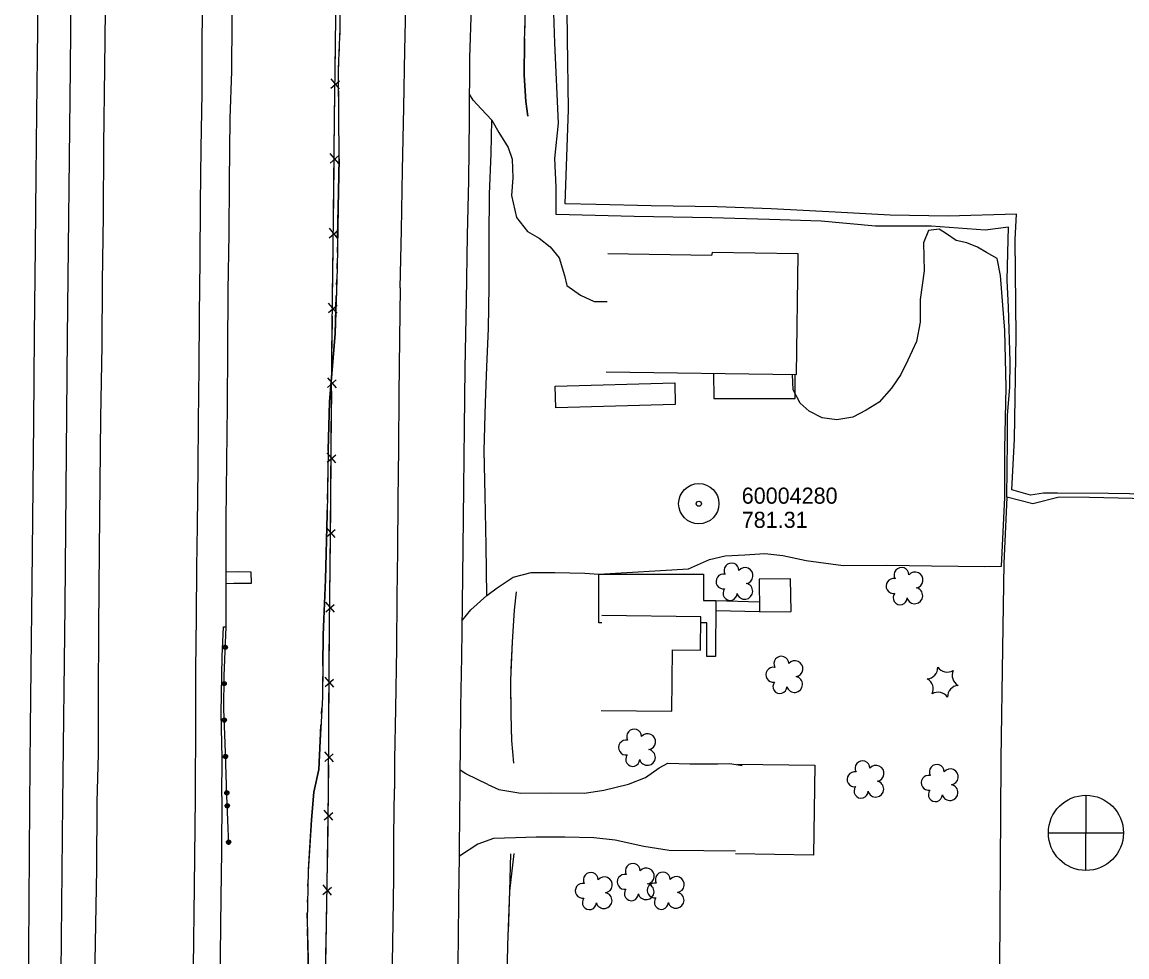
# Model space of a CAD drawing. Extents: x 591954 to 597000, y 198576 to 213500.
# Drawn here: x 594049.1 to 594460.7, y 204110.5 to 204458.8 of the extents above; entities that cross this region are included whole.
import ezdxf

# ---------------------------------------------------------------- set-up
doc = ezdxf.new("R2010")
doc.units = 0
for name, color, linetype in [('Level 11', 7, 'Continuous'), ('Level 12', 7, 'Continuous'), ('Level 15', 7, 'Continuous'), ('Level 17', 7, 'Continuous'), ('Level 18', 7, 'Continuous'), ('Level 19', 7, 'Continuous'), ('Level 4', 7, 'Continuous'), ('Level 6', 7, 'Continuous')]:
    doc.layers.add(name, color=color, linetype=linetype)

msp = doc.modelspace()

# ---------------------------------------------------------------- linework, layer by layer
at = {"layer": 'Level 11'}
for points in [[(594054.99, 204478.91), (594054.84, 204456.04), (594054.53, 204425), (594054.2, 204401.61), (594053.98, 204375.04), (594053.65, 204342.11), (594053.39, 204309.76), (594053.4, 204309.75), (594053.08, 204285.64), (594052.78, 204249.76), (594052.45, 204217.96), (594052.14, 204195.9), (594051.94, 204167.1)], [(594116.43, 204475.5), (594116.12, 204452.8), (594116.04, 204432.31), (594115.73, 204411.79), (594115.41, 204391.18), (594115.32, 204370.01), (594115.14, 204349.75), (594115.01, 204330.04), (594114.75, 204310.11), (594114.57, 204292.71), (594114.41, 204271.19), (594114.16, 204255.71), (594114.01, 204237.29), (594113.75, 204217.54), (594113.69, 204199.44), (594113.64, 204169.88)], [(594190.02, 204359.8), (594190.44, 204381.24), (594190.79, 204403.66), (594191.34, 204427.02), (594191.7, 204448.28), (594192.19, 204470.18)], [(594080.11, 204463.23), (594079.83, 204441.73), (594079.49, 204412.93), (594079.3, 204386.61), (594079, 204362.11), (594078.79, 204338.15), (594078.38, 204311.44), (594078.14, 204286.85), (594077.85, 204262.21), (594077.66, 204233.1), (594077.45, 204207.06), (594077.44, 204186.17), (594077.01, 204168.23)], [(594212.35, 204180.12), (594212.4, 204187.41), (594212.56, 204203.77), (594212.94, 204222.32), (594213.19, 204242.22), (594213.41, 204262.77), (594213.69, 204285.3), (594213.93, 204307.69), (594214.15, 204329.93), (594214.69, 204355.09), (594215.09, 204379.41), (594215.54, 204399.83), (594215.73, 204422.75), (594215.89, 204445.46), (594216.47, 204464.33)], [(594213.11, 204235.84), (594216.3, 204239.87), (594222.22, 204245.19), (594221.99, 204263.77), (594221.65, 204282.47), (594221.29, 204299.21), (594221.77, 204316.9), (594222.29, 204330.32), (594222.83, 204344.63), (594223.09, 204360.29), (594223.17, 204378.49), (594223.25, 204394.74), (594223.91, 204409.88), (594224.06, 204422.25), (594220.14, 204426.46), (594217.19, 204429.66), (594215.79, 204431.89)], [(594190.02, 204359.8), (594189.66, 204340.86), (594189.46, 204320.16), (594189.33, 204300.11), (594189.14, 204280.88), (594188.97, 204262.13), (594188.73, 204244.65), (594188.56, 204225.52), (594188.25, 204202.95), (594187.84, 204184.12), (594187.8, 204173.21)], [(594125.16, 204254.02), (594129.7, 204254.08), (594134.39, 204254.05), (594134.43, 204249.62), (594127.99, 204249.7), (594125.14, 204249.58)], [(594123.52, 204170.32), (594123.66, 204184.54), (594123.34, 204201.35), (594123.67, 204222.47), (594124.12, 204233.53)], [(594124.12, 204233.53), (594125.09, 204233.56)], [(594212.31, 204174.32), (594212.35, 204180.12)], [(594184.08, 203865.39), (594184.33, 203889.39), (594184.74, 203917.64), (594185, 203941.38), (594185.54, 203973.78), (594185.91, 203996.67), (594186.13, 204022.67), (594186.41, 204048.36), (594186.78, 204079.04), (594187.01, 204101.02), (594187.31, 204123.23), (594187.63, 204140.3), (594187.65, 204155.7), (594187.8, 204173.21)], [(594212.01, 204148.05), (594212.06, 204151.39), (594212.31, 204174.32)], [(594113.64, 204169.88), (594113.24, 204136.84), (594112.89, 204106.74), (594112.57, 204079.36), (594112.28, 204051.12), (594112.03, 204018.74), (594111.86, 203992.87), (594111.54, 203974.38), (594111.35, 203954.64), (594111.07, 203917.53), (594110.5, 203876.87)], [(594123.52, 204170.32), (594123.39, 204149.86), (594123.2, 204132.62), (594122.89, 204111.39), (594122.7, 204088.31), (594122.48, 204066.36), (594122.23, 204044.19), (594122.01, 204024.59), (594121.86, 204007.53), (594121.69, 203984.86), (594121.46, 203965.25), (594121.24, 203945.06), (594121.13, 203926.88), (594120.97, 203908.11), (594120.76, 203887.54), (594120.6, 203867.31)], [(594051.94, 204167.1), (594051.74, 204148.94), (594051.35, 204095.32), (594051.1, 204063.06), (594050.58, 204033.09), (594050.21, 203997.29), (594049.96, 203971.79), (594049.62, 203935.61), (594049.24, 203904.46), (594049.14, 203879.75)], [(594077.01, 204168.23), (594076.84, 204143.22), (594076.25, 204108.83), (594075.73, 204059.21), (594075.43, 204028.14), (594075.13, 203993.36), (594074.89, 203959.06), (594074.36, 203921.8), (594074.2, 203900.32), (594073.82, 203847.86)], [(594209.05, 203906.86), (594209.08, 203908.36), (594209.51, 203926.82), (594209.76, 203950.63), (594209.7, 203970.04), (594210.03, 203992.14), (594210.39, 204008.52), (594210.39, 204026.82), (594210.52, 204041.33), (594210.96, 204061.34), (594211.15, 204079.58), (594211.4, 204099.32), (594211.69, 204117.68), (594211.78, 204131.86), (594212.01, 204148.05)]]:
    msp.add_lwpolyline(points, dxfattribs=at)
at = {"layer": 'Level 12'}
for points in [[(594266.73, 204328.56), (594337.54, 204327.54), (594338.19, 204372.5), (594306.23, 204372.96), (594305.88, 204371.91), (594267.37, 204372.46)], [(594247.71, 204323.21), (594292.22, 204324.4), (594292.43, 204316.34), (594247.92, 204315.15), (594247.71, 204323.21)], [(594264.85, 204202.35), (594291.1, 204202.06), (594291.35, 204224.99), (594301.82, 204224.88), (594301.95, 204237.28), (594265.09, 204237.69)], [(594344.37, 204181.98), (594343.88, 204148.5), (594314.82, 204148.92)], [(594315.31, 204182.4), (594344.37, 204181.98)]]:
    msp.add_lwpolyline(points, dxfattribs=at)
at = {"layer": 'Level 15'}
for p, q in [((594164.19, 204434.15), (594167.39, 204436.9)), ((594167.42, 204433.93), (594164.23, 204437.69)), ((594163.86, 204406.28), (594167.06, 204409.05)), ((594167.1, 204406.08), (594163.9, 204409.83)), ((594163.57, 204378.43), (594166.77, 204381.19)), ((594166.8, 204378.22), (594163.6, 204381.97)), ((594166.47, 204350.36), (594163.28, 204354.12)), ((594163.23, 204350.57), (594166.44, 204353.33)), ((594162.95, 204322.7), (594166.15, 204325.48)), ((594166.19, 204322.51), (594162.98, 204326.25)), ((594165.99, 204294.65), (594162.78, 204298.39)), ((594162.54, 204266.99), (594165.74, 204269.75)), ((594165.78, 204266.79), (594162.58, 204270.54)), ((594165.45, 204238.93), (594162.26, 204242.68)), ((594162.22, 204239.13), (594165.42, 204241.89)), ((594165.21, 204211.08), (594161.98, 204214.81)), ((594161.86, 204183.4), (594165.04, 204186.19)), ((594165.09, 204183.22), (594161.87, 204186.95)), ((594164.88, 204161.43), (594161.7, 204165.19)), ((594161.65, 204161.64), (594164.86, 204164.39)), ((594161.2, 204133.79), (594164.43, 204136.53)), ((594164.44, 204133.56), (594161.27, 204137.34))]:
    msp.add_line(p, q, dxfattribs=at)
for points in [[(594069.44, 204770.23), (594069.42, 204768.57), (594069.92, 204753.87), (594070.1, 204741.26), (594069.73, 204704.36), (594069, 204641.21), (594068.33, 204578.35), (594067.94, 204541.35), (594066.99, 204441.46), (594065.9, 204341.44), (594065, 204241.45), (594064.25, 204167.94)], [(594125.09, 204233.56), (594125.16, 204253.64), (594125.2, 204273.28), (594125.43, 204295.05), (594125.62, 204315.91), (594125.82, 204336.63), (594125.93, 204358.78), (594126.26, 204379.94), (594126.38, 204399.31), (594126.61, 204422.94), (594127.29, 204440.54), (594127.57, 204478.1), (594127.81, 204505.33), (594128.62, 204540.5), (594129.28, 204640.16), (594130.2, 204740.23), (594130.69, 204752.24), (594131.05, 204757.95), (594131.25, 204764.38)], [(594163.31, 204172.11), (594163.51, 204221.25), (594164.06, 204268.63), (594164.55, 204335.13), (594165.03, 204375), (594165.53, 204422.36), (594166.17, 204469.92), (594167.01, 204517.08), (594167.75, 204566.67), (594168.54, 204613.59), (594169.18, 204660.42), (594169.26, 204703.3), (594170.13, 204761.65), (594150.42, 204763.02), (594135.66, 204764.08)], [(594415.91, 204281.81), (594416.19, 204302.66), (594416.18, 204312.38), (594416.99, 204322.66), (594417.23, 204332.18), (594416.59, 204352.62), (594416.1, 204362.65), (594416.25, 204372.89), (594416.59, 204382.4), (594407.81, 204381.31), (594387.75, 204382.76), (594366.97, 204382.77), (594346.81, 204384.62), (594327.55, 204385.24), (594306.07, 204385.85), (594277.08, 204386.36), (594248.05, 204387.09), (594248.04, 204397.36), (594247.53, 204408.01), (594248.95, 204421.18), (594247.54, 204451.01), (594247.2, 204462.12)], [(594165.91, 204450.7), (594166.04, 204460.65)], [(594165.76, 204439.38), (594165.91, 204450.7)], [(594165.54, 204422.84), (594165.67, 204432.8)], [(594165.42, 204411.52), (594165.53, 204422.36), (594165.54, 204422.84)], [(594165.24, 204394.98), (594165.34, 204404.94)], [(594165.12, 204383.66), (594165.24, 204394.98)], [(594164.93, 204367.12), (594165.03, 204375), (594165.05, 204377.08)], [(594752.17, 204375.34), (594736.43, 204375.71), (594724.75, 204376.29), (594715.46, 204377), (594697.51, 204376.56), (594684.17, 204376.79), (594684.8, 204277.26), (594646.2, 204277.59), (594601.26, 204278.64), (594576, 204279.01), (594552.68, 204279.16), (594525.61, 204279.87), (594499.47, 204280.41), (594473.45, 204281.09), (594446.78, 204281.74), (594435.38, 204281.84), (594425.62, 204279.31), (594415.91, 204281.81)], [(594164.8, 204355.8), (594164.93, 204367.12)], [(594164.6, 204339.27), (594164.72, 204349.22)], [(594164.49, 204327.95), (594164.55, 204335.13), (594164.6, 204339.27)], [(594164.37, 204311.41), (594164.45, 204321.36)], [(594164.29, 204300.09), (594164.37, 204311.41)], [(594164.17, 204283.55), (594164.24, 204293.5)], [(594164.08, 204272.23), (594164.17, 204283.55)], [(594415.91, 204281.81), (594414.86, 204257.12), (594414.32, 204225.61), (594413.75, 204184.37)], [(594163.91, 204255.69), (594164.02, 204265.65)], [(594163.78, 204244.37), (594163.91, 204255.69)], [(594163.59, 204227.83), (594163.7, 204237.79)], [(594163.49, 204216.51), (594163.51, 204221.25), (594163.59, 204227.83)], [(594163.42, 204199.97), (594163.46, 204209.93)], [(594163.38, 204188.65), (594163.42, 204199.97)], [(594163.31, 204172.11), (594163.35, 204182.07)], [(594413.74, 204183.38), (594413.09, 204087.31), (594413.51, 204038.03), (594412.45, 203987.93), (594411.1, 203918.15), (594409.86, 203858.04), (594409.27, 203808.2), (594409.13, 203788.05), (594408.69, 203744.93)], [(594413.75, 204184.37), (594413.74, 204183.38)], [(594150.72, 203258.93), (594151.92, 203326.09), (594153.23, 203382.9), (594153.89, 203431.71), (594154.34, 203474.98), (594155.14, 203533.98), (594155.58, 203573.68), (594156.17, 203616.85), (594156.4, 203661.31), (594157.69, 203702.83), (594158.25, 203738.99), (594158.96, 203770.1), (594159.26, 203801.43), (594159.71, 203831.1), (594159.87, 203865.88), (594160.58, 203895.68), (594160.87, 203929.24), (594161.01, 203962.19), (594161.7, 203991.84), (594162.32, 204023.21), (594162.3, 204058.43), (594162.22, 204107.73), (594162.78, 204137.7), (594163.31, 204172.11)], [(594163.23, 204166.87), (594163.31, 204172.11)], [(594064.25, 204167.94), (594062.98, 204041.28), (594061.82, 203941.16), (594060.9, 203841.35), (594059.79, 203741.65), (594058.76, 203642.52), (594057.8, 203541.52), (594056.71, 203441.47), (594054.7, 203254.52)], [(594162.97, 204150.33), (594163.13, 204160.29)], [(594162.8, 204139.02), (594162.97, 204150.33)], [(594162.49, 204122.48), (594162.68, 204132.43)], [(594162.29, 204111.16), (594162.49, 204122.48)]]:
    msp.add_lwpolyline(points, dxfattribs=at)
at = {"layer": 'Level 17'}
for points in [[(594477.34, 204282.87), (594453.76, 204283.23), (594434.76, 204283.37), (594429.63, 204283.28), (594424.74, 204282.59), (594417.82, 204284.55), (594418.81, 204303.39), (594419.39, 204341.7), (594419.01, 204377.85), (594419.52, 204387.27), (594394.11, 204386.56), (594372.42, 204386.89), (594351.99, 204387.98), (594328.12, 204389.2), (594308.08, 204390.02), (594283.47, 204390.41), (594263.01, 204390.79), (594251.36, 204391.13), (594252.65, 204426.19), (594252.32, 204452.8), (594251.92, 204483.98)], [(594224.06, 204422.25), (594226.72, 204417.69), (594230.13, 204412.04), (594231.66, 204407.77), (594231.96, 204400.76), (594231.39, 204394.22), (594233.3, 204386), (594237.41, 204380.81), (594241.7, 204378.27), (594245.86, 204375.05), (594249.13, 204370.98), (594251.2, 204364.34), (594252.03, 204360.68), (594257.09, 204357.08), (594262.19, 204354.75), (594267.11, 204354.75)], [(594222.22, 204245.19), (594226.08, 204248.07), (594232.02, 204251.97), (594238.75, 204253.72), (594247.52, 204253.77), (594258.7, 204253.49), (594264.01, 204253.16), (594297.38, 204255.09), (594305.22, 204258.61), (594310.96, 204259.99), (594318.31, 204260.39), (594325.74, 204260.8), (594332.47, 204260.07), (594341.14, 204258.27), (594354.98, 204256.33), (594371.23, 204256.49), (594387.85, 204256.19), (594407.73, 204256.01), (594413.95, 204256.12), (594415.15, 204281.75), (594415.15, 204300), (594415.65, 204322.7), (594415.23, 204343.87), (594413.58, 204364.44), (594412.27, 204370.7), (594408.36, 204372.92), (594405.05, 204374.95), (594401.05, 204376.62), (594397.11, 204377.44), (594393.5, 204379.93), (594390.71, 204381.67), (594386.79, 204381.1), (594384.89, 204376.61), (594385.16, 204366.1), (594383.64, 204355.45), (594383.6, 204347.02), (594382.33, 204339.83), (594379.09, 204332.83), (594376.43, 204327.57), (594372.94, 204322.42), (594368.33, 204317.19), (594363.55, 204314.23), (594358.61, 204311.68), (594352.57, 204310.67), (594347.11, 204311.39), (594342.32, 204313.86), (594338.91, 204316.87), (594336.33, 204321.82), (594336.06, 204327.56)], [(594306.73, 204327.98), (594306.74, 204318.53)], [(594306.74, 204318.53), (594337.14, 204318.54), (594337.14, 204327.54)], [(594265.06, 204235.04), (594263.98, 204235.04), (594264.01, 204253.16)], [(594264.01, 204253.16), (594302.95, 204253.1), (594302.93, 204243.38), (594307.51, 204243.38), (594307.47, 204222.52), (594304.18, 204222.52), (594304.2, 204234.97), (594301.93, 204234.98)], [(594335.54, 204239.22), (594335.4, 204251.39), (594323.71, 204251.26), (594323.85, 204239.09), (594335.54, 204239.22)], [(594307.51, 204243.38), (594323.81, 204242.87)], [(594323.85, 204239.09), (594307.5, 204239.43)], [(594125.43, 204170.66), (594124.72, 204190.18), (594124.33, 204202.79), (594124.44, 204215.23), (594125.09, 204233.56)], [(594125.43, 204170.66), (594124.72, 204190.18), (594124.33, 204202.79), (594124.44, 204215.23), (594125.09, 204233.56)], [(594281.36, 204177.42), (594286.45, 204181.02), (594289.68, 204182.73), (594297.8, 204182.47), (594308.24, 204182.46), (594312.75, 204182.55), (594317.39, 204181.89)], [(594222.65, 204174.78), (594218.75, 204176.67), (594214.42, 204178.69), (594212.35, 204180.12)], [(594222.65, 204174.78), (594226.77, 204172.89), (594234.91, 204171.61), (594246, 204171.62), (594258.62, 204171.6), (594265.83, 204172.64), (594274.96, 204174.88), (594281.36, 204177.42)], [(594126.11, 204152.28), (594125.43, 204170.66)], [(594126.11, 204152.28), (594125.43, 204170.66)], [(594314.84, 204149.88), (594303.11, 204150.07), (594290.17, 204150.19), (594280.67, 204151.7), (594270.1, 204153.99), (594262.04, 204154.89), (594251.33, 204155.21), (594240.63, 204155.11), (594232.94, 204154.9), (594224.74, 204154.67), (594218.87, 204152.55), (594212.01, 204148.05)]]:
    msp.add_lwpolyline(points, dxfattribs=at)
for centre, major_axis, ratio in [((594124.81, 204225.89), (-0.789, 0.028), 0.999996), ((594124.81, 204225.89), (0.058, 0.394), 0.999335), ((594124.41, 204212.33), (0.007, 0.79), 0.999961), ((594124.41, 204212.33), (0.047, 0.395), 0.999972), ((594124.45, 204198.77), (-0.024, 0.79), 0.999538), ((594124.45, 204198.77), (0.032, 0.397), 0.999545), ((594124.9, 204185.21), (-0.029, 0.789), 0.999982), ((594124.9, 204185.21), (-0.397, 0.029), 0.999408), ((594125.39, 204171.66), (-0.029, 0.789), 0.999982), ((594125.39, 204171.66), (-0.397, 0.029), 0.999408), ((594125.57, 204166.83), (-0.789, -0.029), 0.999409), ((594125.57, 204166.83), (0.029, 0.397), 0.999289), ((594126.07, 204153.28), (-0.029, 0.789), 0.999958), ((594126.07, 204153.28), (-0.397, 0.029), 0.999455)]:
    msp.add_ellipse(centre, major_axis=major_axis, ratio=ratio, dxfattribs=at)
at = {"layer": 'Level 18'}
for centre, radius, start, end in [((594313.39, 204254.47), 2.78, 1.3946, 209.1675), ((594318.43, 204252.61), 2.97, 278.4237, 139.6575), ((594376.71, 204252.81), 2.78, 1.3946, 209.1675), ((594310.39, 204250.39), 2.78, 78.0716, 279.0826), ((594373.71, 204248.74), 2.78, 78.0716, 279.0826), ((594381.76, 204250.95), 2.97, 278.4237, 139.6575), ((594312.85, 204245.99), 2.61, 140.7797, 358.7123), ((594318.32, 204246.76), 2.97, 196.0745, 79.0477), ((594381.64, 204245.1), 2.97, 196.0745, 79.0477), ((594376.18, 204244.34), 2.61, 140.7797, 358.7123), ((594331.95, 204219.76), 2.78, 1.3946, 209.1675), ((594328.95, 204215.68), 2.78, 78.0716, 279.0826), ((594336.99, 204217.9), 2.97, 278.4237, 139.6575), ((594385.92, 204218.4), 4.3, 275.2113, 0.9762), ((594393.74, 204220.95), 4.3, 215.2113, 300.9762), ((594336.88, 204212.05), 2.97, 196.0745, 79.0477), ((594384.23, 204210.35), 4.3, 335.2113, 60.9762), ((594399.85, 204215.46), 4.3, 155.2113, 240.9762), ((594331.41, 204211.28), 2.61, 140.7797, 358.7123), ((594398.16, 204207.42), 4.3, 95.2113, 180.9762), ((594390.34, 204204.86), 4.3, 35.2113, 120.9762), ((594277.1, 204192.61), 2.78, 1.3946, 209.1675), ((594282.15, 204190.75), 2.97, 278.4237, 139.6575), ((594274.1, 204188.53), 2.78, 78.0716, 279.0826), ((594276.57, 204184.13), 2.61, 140.7797, 358.7123), ((594282.04, 204184.9), 2.97, 196.0745, 79.0477), ((594362.18, 204180.8), 2.78, 1.3946, 209.1675), ((594367.22, 204178.94), 2.97, 278.4237, 139.6575), ((594389.84, 204179.48), 2.78, 1.3946, 209.1675), ((594359.18, 204176.72), 2.78, 78.0716, 279.0826), ((594386.84, 204175.4), 2.78, 78.0716, 279.0826), ((594394.88, 204177.62), 2.97, 278.4237, 139.6575), ((594361.64, 204172.32), 2.61, 140.7797, 358.7123), ((594367.11, 204173.08), 2.97, 196.0745, 79.0477), ((594389.3, 204171.01), 2.61, 140.7797, 358.7123), ((594394.77, 204171.77), 2.97, 196.0745, 79.0477), ((594276.61, 204142.57), 2.78, 1.3946, 209.1675), ((594260.98, 204139.24), 2.78, 1.3946, 209.1675), ((594266.02, 204137.38), 2.97, 278.4237, 139.6575), ((594273.61, 204138.5), 2.78, 78.0716, 279.0826), ((594281.66, 204140.71), 2.97, 278.4237, 139.6575), ((594287.79, 204139.36), 2.78, 1.3946, 209.1675), ((594292.83, 204137.5), 2.97, 278.4237, 139.6575), ((594257.98, 204135.16), 2.78, 78.0716, 279.0826), ((594276.08, 204134.1), 2.61, 140.7797, 358.7123), ((594281.55, 204134.86), 2.97, 196.0745, 79.0477), ((594284.79, 204135.28), 2.78, 78.0716, 279.0826), ((594260.44, 204130.76), 2.61, 140.7797, 358.7123), ((594265.91, 204131.53), 2.97, 196.0745, 79.0477), ((594287.25, 204130.88), 2.61, 140.7797, 358.7123), ((594292.72, 204131.65), 2.97, 196.0745, 79.0477)]:
    msp.add_arc(centre, radius, start, end, dxfattribs=at)
at = {"layer": 'Level 19'}
for p, q in [((594162.75, 204294.85), (594165.94, 204297.62)), ((594161.97, 204211.26), (594165.15, 204214.05))]:
    msp.add_line(p, q, dxfattribs=at)
for points in [[(594237.53, 204423.8), (594236.75, 204429.18), (594236.19, 204439.06), (594236.22, 204451.39), (594236.59, 204463.55), (594236.92, 204476.28), (594237.86, 204487.71), (594238.04, 204494.53), (594237.28, 204500.36), (594237.25, 204508.65), (594236.45, 204516.45), (594236.01, 204523.49), (594236.9, 204531.65), (594237.77, 204542.25)], [(594167.26, 204407.9), (594167.11, 204425.09), (594167.03, 204441.41), (594167.65, 204456.35), (594167.53, 204469.94)], [(594236.44, 204458.72), (594236.38, 204456.72)], [(594167.5, 204452.89), (594167.59, 204454.89)], [(594236.26, 204452.72), (594236.22, 204451.39), (594236.19, 204439.06), (594236.75, 204429.18), (594237.53, 204423.8)], [(594167.26, 204446.9), (594167.34, 204448.89)], [(594167.03, 204440.9), (594167.03, 204441.41), (594167.09, 204442.9)], [(594167.26, 204407.9), (594167.11, 204425.09), (594167.05, 204436.9)], [(594167.26, 204407.9), (594166.84, 204389.56), (594166.48, 204367.07), (594165.7, 204342.68), (594163.64, 204317.35), (594163.14, 204299.36), (594162.79, 204275.48), (594162.13, 204251.09), (594161.27, 204230.55), (594161.04, 204207.37), (594160.14, 204191.07), (594159.7, 204180.41), (594157.82, 204171.86)], [(594166.67, 204378.91), (594166.84, 204389.56), (594167.26, 204407.9)], [(594166.58, 204372.91), (594166.61, 204374.91)], [(594166.48, 204366.91), (594166.48, 204367.07), (594166.51, 204368.91)], [(594166.29, 204360.91), (594166.35, 204362.91)], [(594164.5, 204327.97), (594165.7, 204342.68), (594166.16, 204356.91)], [(594163.13, 204299.01), (594163.14, 204299.36), (594163.64, 204317.35), (594164.5, 204327.97)], [(594163.07, 204295.01), (594163.05, 204293.01)], [(594162.96, 204287.01), (594162.99, 204289.01)], [(594162.87, 204281.01), (594162.9, 204283.01)], [(594162, 204248.02), (594162.13, 204251.09), (594162.79, 204275.48), (594162.81, 204277.01)], [(594161.16, 204219.04), (594161.27, 204230.55), (594162, 204248.02)], [(594233.14, 204246.5), (594232.45, 204239.72), (594231.74, 204227.9), (594231.04, 204213.64), (594231.2, 204201), (594231.47, 204191.11), (594232.21, 204182.73)], [(594233.14, 204246.5), (594232.45, 204239.72), (594231.74, 204227.9), (594231.23, 204217.57)], [(594161.1, 204213.04), (594161.12, 204215.04)], [(594231.04, 204213.58), (594231.07, 204211.58)], [(594161.06, 204209.04), (594161.04, 204207.37), (594161.03, 204207.04)], [(594231.12, 204207.58), (594231.14, 204205.58)], [(594160.69, 204201.05), (594160.8, 204203.05)], [(594231.2, 204201.58), (594231.2, 204201), (594231.24, 204199.58)], [(594157.82, 204171.86), (594159.7, 204180.41), (594160.14, 204191.07), (594160.47, 204197.06)], [(594231.35, 204195.58), (594231.47, 204191.11), (594232.21, 204182.73)], [(594157.82, 204171.86), (594156.9, 204161.65), (594155.73, 204142.49), (594155.32, 204124.14), (594155.79, 204104.81), (594156.23, 204087.86), (594155.92, 204069.29), (594155.14, 204056.17), (594154.96, 204039.69)], [(594155.76, 204142.94), (594156.9, 204161.65), (594157.82, 204171.86)], [(594231.03, 204148.92), (594230.74, 204134.99), (594229.93, 204114.87), (594229.53, 204095.66), (594229.56, 204074.91), (594229.45, 204061.94), (594229.03, 204050.41)], [(594232.32, 204149.01), (594230.74, 204134.99), (594230.13, 204119.93)], [(594155.61, 204136.94), (594155.65, 204138.94)], [(594155.47, 204130.94), (594155.52, 204132.94)], [(594155.34, 204124.95), (594155.38, 204126.95)], [(594156.12, 204091.96), (594155.79, 204104.81), (594155.4, 204120.95)], [(594229.97, 204115.94), (594229.93, 204114.87), (594229.91, 204113.94)]]:
    msp.add_lwpolyline(points, dxfattribs=at)
at = {"layer": 'Level 4'}
for p, q in [((594445.34, 204170.79), (594445.28, 204142.93)), ((594445.34, 204170.79), (594445.28, 204142.93)), ((594431.43, 204156.76), (594459.34, 204156.74)), ((594431.43, 204156.76), (594459.34, 204156.74))]:
    msp.add_line(p, q, dxfattribs=at)
msp.add_circle((594445.39, 204156.76), 14, dxfattribs=at)
msp.add_circle((594445.39, 204156.76), 14, dxfattribs=at)
at = {"layer": 'Level 6'}
for radius in [7.5, 7.5, 0.96, 0.96]:
    msp.add_circle((594301.19, 204279.38), radius, dxfattribs=at)

# ---------------------------------------------------------------- texts
for s, p in [('60004280', (594317.19, 204279.38)), ('60004280', (594317.19, 204279.38)), ('781.31', (594317.19, 204270.38)), ('781.31', (594317.19, 204270.38))]:
    msp.add_text(s, height=6, dxfattribs=at).set_placement(p)

doc.saveas('drawing.dxf')
